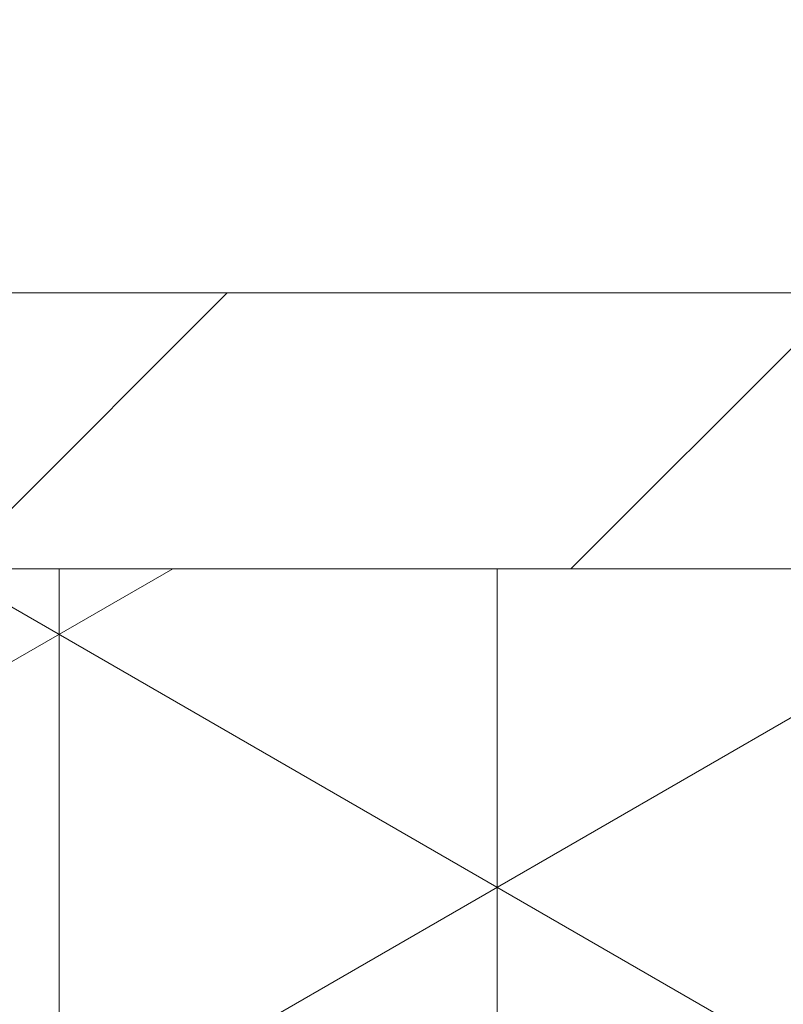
# Model space of a CAD drawing. Header units: millimetres. Extents: x -3395 to 5934498, y -177084 to 63013.
# Tile 635 of 652: x 244823.97 to 244829.5, y 41043.81 to 41050.94. Entities that reach past the tile are written whole.
import ezdxf

# ---------------------------------------------------------------- set-up
doc = ezdxf.new("R2010")
doc.units = ezdxf.units.MM
doc.layers.add('Beschriftung', color=7, linetype='Continuous', lineweight=9)
doc.styles.add('LBB3.5M1000', font='isocp.shx', dxfattribs={"height": 3.5})

msp = doc.modelspace()

# ---------------------------------------------------------------- hatches: boundary and pattern name
at = {"lineweight": 5}
h = msp.add_hatch(dxfattribs=at)
h.set_pattern_fill('ANSI31', color=256)
h.set_pattern_definition([(45, (181852.1638, 33672.4224), (-2.24506403, 2.24506403), [])])
h.paths.add_polyline_path([(244874.24294, 41048.96428), (244714.24294, 41048.96428), (244714.24294, 41046.96428), (244874.24294, 41046.96428)])
h = msp.add_hatch(dxfattribs=at)
h.set_pattern_fill('NET3', color=256, angle=90)
h.paths.add_polyline_path([(244834.24294, 41046.96428), (244754.24294, 41046.96428), (244754.24294, 41030.96428), (244834.24294, 41030.96428)])

# ---------------------------------------------------------------- linework, layer by layer
msp.add_line((244596.74432, 41046.96428), (244999.32998, 41046.96428), dxfattribs=at)
for points in [[(244714.24294, 41046.96428), (244874.24294, 41046.96428), (244874.24294, 41048.96428), (244714.24294, 41048.96428)], [(244754.24294, 41030.96428), (244834.24294, 41030.96428), (244834.24294, 41046.96428), (244754.24294, 41046.96428)]]:
    msp.add_lwpolyline(points, close=True, dxfattribs=at)

# ---------------------------------------------------------------- texts
at = {"layer": 'Beschriftung', "insert": (36821.40917, 60857.41864), "char_height": 10000, "width": 104062.1937986, "attachment_point": 1, "style": 'LBB3.5M1000'}
msp.add_mtext('\\pi584.99;{\\fArial|b0|i0|c0|p34;\\C3;5000m³ Behälter}', dxfattribs=at)

doc.saveas('drawing.dxf')
